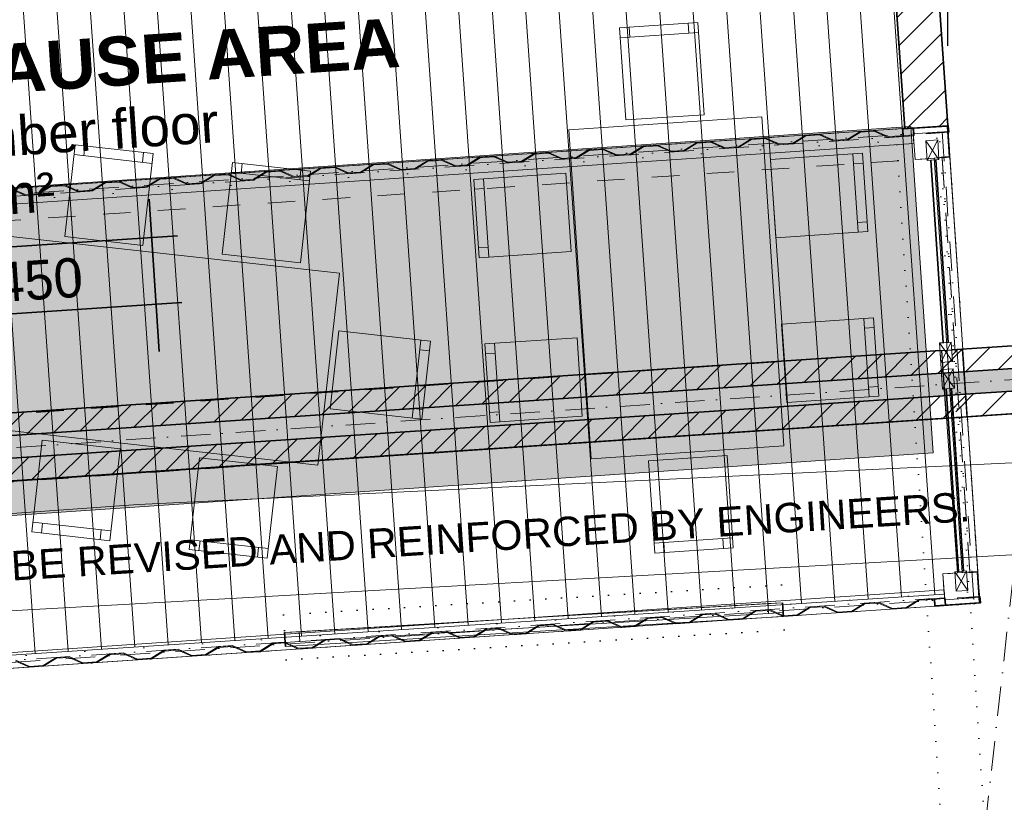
# Model space of a CAD drawing. Header units: millimetres. Extents: x -115474967 to 444143, y -74377 to 241828222.
# Tile 495 of 590: x 290418 to 295430, y 233716 to 237701. Entities that reach past the tile are written whole.
import ezdxf

# ---------------------------------------------------------------- set-up
doc = ezdxf.new("R2010")
doc.units = ezdxf.units.MM
doc.header["$MEASUREMENT"] = 0
for name, pattern in [('Dashed', [280, 140, -140]), ('Dashed Small', [140, 70, -70]), ('Dense Dotted', [80, 0, -80]), ('Dot & Dashed', [280, 150, -60, 0, -70]), ('Dotted', [300, 0, -300])]:
    doc.linetypes.add(name, pattern=pattern)
for name, color, linetype, lineweight in [('0_Pen_No__10', 9, 'Continuous', 20), ('0_Pen_No__128', 9, 'Continuous', 0), ('0_Pen_No__16', 9, 'Continuous', 20), ('0_Pen_No__19', 9, 'Continuous', 20), ('0_Pen_No__3', 7, 'Continuous', 15), ('0_Pen_No__5', 7, 'Continuous', 5), ('A_BEAMS_Pen_No__2', 7, 'Continuous', 20), ('A_WALL LOAD_Pen_No__1', 7, 'Continuous', 30), ('A_WALL LOAD_Pen_No__2', 1, 'Continuous', 25), ('A_WALL LOAD_Pen_No__3', 7, 'Continuous', 15), ('A_WALL LOAD_Pen_No__6', 7, 'Continuous', 5), ('B_CUT OUT_Pen_No__128', 9, 'Continuous', 0), ('B_CUT OUT_Pen_No__2', 1, 'Continuous', 25), ('B_CUT OUT_Pen_No__3', 30, 'Continuous', 15), ('B_FURN LOOSE_Pen_No__4', 7, 'Continuous', 5), ('BUILDING_Pen_No__2', 7, 'Continuous', 20), ('C-GRID _Pen_No__5', 7, 'Continuous', 5), ('C_TEXT GA_Pen_No__6', 7, 'Continuous', 5), ('SEWER LINE_Pen_No__1', 7, 'Continuous', 30), ('SEWER LINE_Pen_No__4', 5, 'Continuous', 5), ('Structural Elements_Pen_No__161', 1, 'Continuous', 5)]:
    doc.layers.add(name, color=color, linetype=linetype, lineweight=lineweight)
for name, color, linetype, lineweight, true_color in [('0_Pen_No__7', 7, 'Continuous', 5, 0x3f3f3f), ('A_WALL LOAD_Pen_No__7', 7, 'Continuous', 5, 0x3f3f3f), ('ROAD_Pen_No__7', 7, 'Continuous', 5, 0x3f3f3f)]:
    doc.layers.add(name, color=color, linetype=linetype, lineweight=lineweight, true_color=true_color)
doc.layers.add('B_FURN LOOSE', color=7, linetype='Continuous')
doc.layers.add('C_DIMS - GA', color=7, linetype='Continuous')
doc.styles.add('GENERATED_STYLE_1', font='GOTHIC.TTF')
doc.styles.add('GENERATED_STYLE_2', font='arial.ttf')
doc.styles.add('GENERATED_STYLE_6', font='GOTHICB.TTF')
doc.dimstyles.new('GENERATED_STYLE__5', dxfattribs={"dimtxt": 0.18, "dimasz": 273.6, "dimexe": 0.18, "dimexo": 0.0625, "dimgap": 0.09, "dimtad": 0, "dimtih": 1, "dimtoh": 1, "dimdec": 4, "dimzin": 0, "dimdsep": 46, "dimcen": 0.09, "dimadec": 0, "dimazin": 0, "dimtfac": 1, "dimtdec": 4, "dimtmove": 0, "dimatfit": 3, "dimldrblk": 'ARROWHEAD_5', "dimfxl": 1, "dimtolj": 1, "dimtzin": 0, "dimarcsym": 0})
pattern_1 = [(45, (426418.63, 157469.93), (-63.63961, 63.63961), [])]
pattern_2 = [(45, (426418.63, 157469.93), (-76.89786, 76.89786), [])]

# ---------------------------------------------------------------- blocks, each defined once
blk = doc.blocks.new('CONTAINER DOOR[18]', base_point=(-131224.1, 77421.2))
at = {"layer": '0_Pen_No__3', "color": 30, "linetype": 'Continuous', "lineweight": 15}
for p, q in [((-131286.7, 78351.1), (-131282.7, 78351.4)), ((-131224.1, 77421.2), (-131286.7, 78351.1)), ((-131282.7, 78351.4), (-131282.6, 78351.4)), ((-131220.1, 77421.5), (-131282.7, 78351.4)), ((-131282.6, 78351.4), (-131282.5, 78351.4)), ((-131282.5, 78351.4), (-131282.2, 78351.4)), ((-131282.2, 78351.4), (-131281.9, 78351.4)), ((-131281.9, 78351.4), (-131281.4, 78351.4)), ((-131281.4, 78351.4), (-131280.8, 78351.5)), ((-131280.8, 78351.5), (-131280.5, 78351.5)), ((-131280.5, 78351.5), (-131258.9, 78353)), ((-131198.2, 77422.9), (-131260.7, 78352.8)), ((-131258.9, 78353), (-131258.6, 78353)), ((-131258.6, 78353), (-131258, 78353)), ((-131258, 78353), (-131257.5, 78353)), ((-131257.5, 78353), (-131257.2, 78353.1)), ((-131257.2, 78353.1), (-131256.9, 78353.1)), ((-131256.9, 78353.1), (-131256.7, 78353.1)), ((-131256.7, 78353.1), (-131256.7, 78353.1)), ((-131194.2, 77423.2), (-131256.7, 78353.1)), ((-131224.1, 77421.2), (-131220.1, 77421.5)), ((-131220.1, 77421.5), (-131220.1, 77421.5)), ((-131220.1, 77421.5), (-131219.9, 77421.5)), ((-131219.9, 77421.5), (-131219.7, 77421.5)), ((-131219.7, 77421.5), (-131219.3, 77421.5)), ((-131219.3, 77421.5), (-131218.8, 77421.5)), ((-131218.8, 77421.5), (-131218.3, 77421.6)), ((-131218.3, 77421.6), (-131218, 77421.6)), ((-131218, 77421.6), (-131196.3, 77423.1)), ((-131196.3, 77423.1), (-131196, 77423.1)), ((-131196, 77423.1), (-131195.5, 77423.1)), ((-131195.5, 77423.1), (-131195, 77423.1)), ((-131195, 77423.1), (-131194.6, 77423.2)), ((-131194.6, 77423.2), (-131194.3, 77423.2)), ((-131194.3, 77423.2), (-131194.2, 77423.2)), ((-131194.2, 77423.2), (-131194.2, 77423.2))]:
    blk.add_line(p, q, dxfattribs=at)
blk = doc.blocks.new('CONTAINER DOOR[19]', base_point=(-131302.4, 78585.6))
at = {"layer": '0_Pen_No__3', "color": 30, "linetype": 'Continuous', "lineweight": 15}
for p, q in [((-131365, 79515.5), (-131361, 79515.7)), ((-131302.4, 78585.6), (-131365, 79515.5)), ((-131361, 79515.7), (-131361, 79515.7)), ((-131361, 79515.7), (-131360.8, 79515.7)), ((-131298.4, 78585.8), (-131361, 79515.7)), ((-131360.8, 79515.7), (-131360.5, 79515.8)), ((-131360.5, 79515.8), (-131360.2, 79515.8)), ((-131360.2, 79515.8), (-131359.7, 79515.8)), ((-131359.7, 79515.8), (-131359.1, 79515.8)), ((-131359.1, 79515.8), (-131358.8, 79515.9)), ((-131358.8, 79515.9), (-131337.2, 79517.3)), ((-131276.5, 78587.3), (-131339, 79517.2)), ((-131337.2, 79517.3), (-131336.9, 79517.3)), ((-131336.9, 79517.3), (-131336.3, 79517.4)), ((-131336.3, 79517.4), (-131335.9, 79517.4)), ((-131335.9, 79517.4), (-131335.5, 79517.4)), ((-131335.5, 79517.4), (-131335.2, 79517.5)), ((-131335.2, 79517.5), (-131335.1, 79517.5)), ((-131335.1, 79517.5), (-131335, 79517.5)), ((-131272.5, 78587.6), (-131335, 79517.5)), ((-131302.4, 78585.6), (-131298.4, 78585.8)), ((-131298.4, 78585.8), (-131298.4, 78585.8)), ((-131298.4, 78585.8), (-131298.3, 78585.8)), ((-131298.3, 78585.8), (-131298, 78585.9)), ((-131298, 78585.9), (-131297.6, 78585.9)), ((-131297.6, 78585.9), (-131297.2, 78585.9)), ((-131297.2, 78585.9), (-131296.6, 78585.9)), ((-131296.6, 78585.9), (-131296.3, 78586)), ((-131296.3, 78586), (-131274.6, 78587.4)), ((-131274.6, 78587.4), (-131274.3, 78587.4)), ((-131274.3, 78587.4), (-131273.8, 78587.5)), ((-131273.8, 78587.5), (-131273.3, 78587.5)), ((-131273.3, 78587.5), (-131272.9, 78587.5)), ((-131272.9, 78587.5), (-131272.7, 78587.6)), ((-131272.7, 78587.6), (-131272.5, 78587.6)), ((-131272.5, 78587.6), (-131272.5, 78587.6))]:
    blk.add_line(p, q, dxfattribs=at)
blk = doc.blocks.new('Dining Table Rectangle 24[44]', base_point=(-24545.8, 75620.7))
at = {"layer": 'B_FURN LOOSE_Pen_No__4', "color": 7, "linetype": 'Continuous', "lineweight": 5}
for p, q in [((-25391.1, 76662.9), (-25385.6, 76712.6)), ((-25093, 76629.5), (-25087.4, 76679.2)), ((-25440.8, 76668.5), (-25043.3, 76624)), ((-24639.7, 76578.7), (-24242.2, 76534.2)), ((-24590, 76573.2), (-24584.5, 76622.9)), ((-24291.9, 76539.8), (-24286.3, 76589.4)), ((-23788.9, 76483.4), (-23783.4, 76533.1)), ((-23838.6, 76489), (-23441.1, 76444.4)), ((-23490.8, 76450), (-23485.2, 76499.7)), ((-26216.9, 75606.7), (-26172.4, 76004.2)), ((-26178, 75954.5), (-26227.6, 75960.1)), ((-26211.4, 75656.4), (-26261.1, 75661.9)), ((-22874.7, 75634.7), (-22919.2, 75237.2)), ((-22880.3, 75585), (-22830.6, 75579.4)), ((-22913.7, 75286.9), (-22864, 75281.3)), ((-25650.5, 74796.9), (-25253, 74752.4)), ((-25600.8, 74791.4), (-25606.4, 74741.7)), ((-25302.7, 74758), (-25308.3, 74708.3)), ((-24849.4, 74707.2), (-24451.9, 74662.6)), ((-24799.7, 74701.6), (-24805.3, 74651.9)), ((-24501.6, 74668.2), (-24507.2, 74618.5)), ((-24048.3, 74617.4), (-23650.8, 74572.9)), ((-23998.6, 74611.9), (-24004.2, 74562.2)), ((-23700.5, 74578.4), (-23706.1, 74528.8))]:
    blk.add_line(p, q, dxfattribs=at)
at = {"layer": 'B_FURN LOOSE_Pen_No__4', "color": 7, "linetype": 'Continuous', "lineweight": 5, "flags": 128}
for points in [[(-25487.6, 76251.1), (-25090.1, 76206.6), (-25037.7, 76673.6), (-25435.2, 76718.2)], [(-24686.5, 76161.3), (-24289, 76116.8), (-24236.6, 76583.9), (-24634.2, 76628.4)], [(-23885.4, 76071.6), (-23487.9, 76027), (-23435.5, 76494.1), (-23833.1, 76538.7)], [(-25802.2, 75266.8), (-23398.9, 74997.5), (-23289.4, 75974.6), (-25692.7, 76243.9)], [(-25799.5, 75559.9), (-25755, 75957.4), (-26222.1, 76009.8), (-26266.6, 75612.3)], [(-23292.1, 75681.5), (-23336.6, 75283.9), (-22869.6, 75231.6), (-22825, 75629.1)], [(-25603.8, 75214.3), (-25206.2, 75169.8), (-25258.6, 74702.7), (-25656.1, 74747.3)], [(-24802.7, 75124.6), (-24405.1, 75080), (-24457.5, 74613), (-24855, 74657.5)], [(-24001.6, 75034.8), (-23604.1, 74990.3), (-23656.4, 74523.2), (-24053.9, 74567.7)]]:
    blk.add_lwpolyline(points, close=True, dxfattribs=at)
blk = doc.blocks.new('Dining Table Rectangle 24[46]', base_point=(-132658, 78865.4))
at = {"layer": 'B_FURN LOOSE_Pen_No__4', "color": 5, "linetype": 'Continuous', "lineweight": 5}
for p, q in [((-132894.2, 80142.3), (-132897.5, 80192.2)), ((-132594.9, 80162.5), (-132598.2, 80212.3)), ((-132944.1, 80139), (-132545, 80165.8)), ((-131760.1, 79547.1), (-131733.3, 79148)), ((-131756.7, 79497.2), (-131706.8, 79500.6)), ((-133639.1, 79420.8), (-133612.3, 79021.7)), ((-133635.8, 79370.9), (-133685.6, 79367.6)), ((-131736.6, 79197.9), (-131686.7, 79201.2)), ((-133615.6, 79071.6), (-133665.5, 79068.3)), ((-131703.8, 78709.1), (-131676.9, 78310)), ((-131700.4, 78659.2), (-131650.5, 78662.6)), ((-133582.8, 78582.8), (-133556, 78183.7)), ((-133579.4, 78533), (-133629.3, 78529.6)), ((-131680.3, 78359.9), (-131630.4, 78363.3)), ((-133559.3, 78233.6), (-133609.2, 78230.3)), ((-132372, 77591.9), (-132771.1, 77565)), ((-132421.9, 77588.5), (-132418.5, 77538.6)), ((-132721.2, 77568.4), (-132717.8, 77518.5))]:
    blk.add_line(p, q, dxfattribs=at)
at = {"layer": 'B_FURN LOOSE_Pen_No__4', "color": 5, "linetype": 'Continuous', "lineweight": 5, "flags": 128}
for points in [[(-132915.9, 79719.9), (-132516.8, 79746.8), (-132548.3, 80215.7), (-132947.4, 80188.9)], [(-133204.9, 79670.4), (-133092.2, 77994.5), (-132111.2, 78060.4), (-132223.8, 79736.4)], [(-132179.1, 79518.9), (-132152.3, 79119.8), (-131683.4, 79151.4), (-131710.2, 79550.5)], [(-133220.1, 79449), (-133193.2, 79049.9), (-133662.2, 79018.4), (-133689, 79417.5)], [(-132122.8, 78681), (-132096, 78281.9), (-131627.1, 78313.4), (-131653.9, 78712.5)], [(-133163.7, 78611), (-133136.9, 78211.9), (-133605.9, 78180.4), (-133632.7, 78579.5)], [(-132400.1, 78010.9), (-132799.2, 77984.1), (-132767.7, 77515.1), (-132368.6, 77542)]]:
    blk.add_lwpolyline(points, close=True, dxfattribs=at)
blk = doc.blocks.new('*D936')
at = {"layer": 'C_DIMS - GA', "color": 0, "linetype": 'Continuous', "lineweight": -2, "transparency": 16777216}
for p, q in [((294868.6, 238302), (294595, 238302)), ((295142.2, 237568.1), (295142.2, 238302.2)), ((295142.2, 238302), (295492.2, 238302)), ((295492.2, 236717.6), (295492.2, 238302.2)), ((295765.8, 238302), (296039.4, 238302))]:
    blk.add_line(p, q, dxfattribs=at)
at = {"layer": 'C_DIMS - GA', "color": 0, "linetype": 'Continuous', "transparency": 16777216}
for points in [[(294868.6, 238347.6), (294868.6, 238256.4), (295142.2, 238302)], [(295765.8, 238347.6), (295765.8, 238256.4), (295492.2, 238302)]]:
    blk.add_solid(points, dxfattribs=at)
at = {"layer": 'Defpoints', "color": 0, "linetype": 'Continuous', "transparency": 16777216}
for p in [(295492.2, 238302), (295142.2, 237568.1), (295492.2, 236717.5)]:
    blk.add_point(p, dxfattribs=at)
blk = doc.blocks.new('ARROWHEAD_5')
at = {"linetype": 'Continuous', "lineweight": 0}
blk.add_hatch(color=0, dxfattribs=at).paths.add_polyline_path([(-1, 0.2679), (0, 0), (-1, -0.2679)])
at = {"color": 0, "linetype": 'Continuous', "lineweight": 0}
blk.add_line((0, 0), (-1, 0), dxfattribs=at)

msp = doc.modelspace()

# ---------------------------------------------------------------- hatches: boundary and pattern name
at = {"layer": '0_Pen_No__128', "linetype": 'Continuous', "lineweight": 0}
h = msp.add_hatch(dxfattribs=at)
h.set_pattern_fill('PATTERN__DECK_II_ANGLE', color=9, style=0, pattern_type=2)
h.set_pattern_definition([(94, (426418.63, 157469.93), (169.58589, 11.8586), [])])
h.paths.add_polyline_path([(283477.49492, 236214.74334), (283379.70335, 236208.35415), (283517.52957, 234098.85153), (283620.55157, 234104.24178), (283624.87323, 234023.69027), (295124.17676, 234775.00798), (295117.38012, 234879.03158), (295190.93527, 234883.83711), (295125.71097, 235819.88069), (295115.77394, 235819.92223), (295099.93541, 236055.39006), (295116.20444, 236055.48211), (295053.65588, 236985.38096), (295037.45409, 236984.29116), (295036.94333, 236992.37877), (294975.51327, 236988.14295), (294964.64115, 237149.77756), (294922.76306, 237146.56113), (294809.50293, 238785.9965), (284871.46964, 238121.45541), (284982.93354, 236393.01496), (283472.14871, 236296.56896)])
at = {"layer": '0_Pen_No__7', "linetype": 'Continuous', "lineweight": 5, "true_color": 0x000000}
h = msp.add_hatch(dxfattribs=at)
h.set_pattern_fill('ANSI31', color=18, scale=870, style=0)
h.set_pattern_definition(pattern_2)
h.paths.add_polyline_path([(295025.96756, 238844.76088), (294806.49071, 238829.5984), (294922.74076, 237146.88294), (295142.21765, 237162.04547)])
h = msp.add_hatch(dxfattribs=at)
h.set_pattern_fill('ANSI31', color=18, scale=870, style=0)
h.set_pattern_definition(pattern_2)
h.paths.add_polyline_path([(295170.21966, 235904.77238), (295670.05584, 235938.28496), (295546.11014, 236045.23295), (295162.52651, 236019.51477)])
h = msp.add_hatch(dxfattribs=at)
h.set_pattern_fill('ANSI31', color=18, scale=870, style=0)
h.set_pattern_definition(pattern_2)
h.paths.add_polyline_path([(295185.60595, 235675.2876), (295917.94724, 235724.38899), (295794.00154, 235831.33697), (295177.9128, 235790.02999)])
at = {"layer": 'A_WALL LOAD_Pen_No__6', "linetype": 'Continuous', "lineweight": 5}
h = msp.add_hatch(dxfattribs=at)
h.set_pattern_fill('_WALL_EXTERNAL', style=0, pattern_type=2)
h.set_pattern_definition([(45, (426418.63, 157469.93), (-127.27922, 127.27922), [])])
h.paths.add_polyline_path([(295136.018, 235671.96288), (295112.05568, 236015.84967), (295215.80748, 236023.07918), (295239.7698, 235679.19239)])
at = {"layer": 'A_WALL LOAD_Pen_No__7', "linetype": 'Continuous', "lineweight": 5, "true_color": 0x9f07ff}
h = msp.add_hatch(dxfattribs=at)
h.set_pattern_fill('HATCH__BRICK', color=190, style=0, pattern_type=2)
h.set_pattern_definition(pattern_1)
h.paths.add_polyline_path([(294964.64119, 237149.77763), (294922.74077, 237146.88294), (294922.763, 237146.56106), (294964.66284, 237149.4557)])
h = msp.add_hatch(dxfattribs=at)
h.set_pattern_fill('HATCH__BRICK', color=190, style=0, pattern_type=2)
h.set_pattern_definition(pattern_1)
h.paths.add_polyline_path([(294964.64119, 237149.77763), (294922.74077, 237146.88294), (294922.763, 237146.56106), (294964.66284, 237149.4557)])
h = msp.add_hatch(dxfattribs=at)
h.set_pattern_fill('HATCH__BRICK', color=190, style=0, pattern_type=2)
h.set_pattern_definition(pattern_1)
h.paths.add_polyline_path([(295142.21764, 237162.04546), (294964.64119, 237149.77763), (295142.23988, 237161.72357)])
h = msp.add_hatch(dxfattribs=at)
h.set_pattern_fill('HATCH__BRICK', color=190, style=0, pattern_type=2)
h.set_pattern_definition(pattern_1)
h.paths.add_polyline_path([(295142.21764, 237162.04546), (294964.64119, 237149.77763), (295142.23988, 237161.72357)])
h = msp.add_hatch(dxfattribs=at)
h.set_pattern_fill('HATCH__BRICK', color=190, style=0, pattern_type=2)
h.set_pattern_definition(pattern_1)
h.paths.add_polyline_path([(284724.68846, 235204.42949), (295110.30329, 235900.75516), (295102.61014, 236015.49755), (284716.99532, 235319.17187)])
h = msp.add_hatch(dxfattribs=at)
h.set_pattern_fill('HATCH__BRICK', color=190, style=0, pattern_type=2)
h.set_pattern_definition(pattern_1)
h.paths.add_polyline_path([(295102.61014, 236015.49755), (295110.30329, 235900.75516), (295170.1904, 235904.77042), (295166.51139, 235959.64233), (295106.64667, 235955.6156)])
h = msp.add_hatch(dxfattribs=at)
h.set_pattern_fill('HATCH__BRICK', color=190, style=0, pattern_type=2)
h.set_pattern_definition(pattern_1)
h.paths.add_polyline_path([(295162.52651, 236019.51477), (295102.6394, 236015.49951), (295109.0627, 235919.69677), (295168.92743, 235923.72349), (295170.20223, 235904.77121), (295170.21966, 235904.77238)])
h = msp.add_hatch(dxfattribs=at)
h.set_pattern_fill('HATCH__BRICK', color=190, style=0, pattern_type=2)
h.set_pattern_definition(pattern_1)
h.paths.add_polyline_path([(295162.49725, 236019.51281), (295162.48434, 236019.51194), (295166.51139, 235959.64233)])
for points in [[(284732.38161, 235089.6871), (295117.99644, 235786.01277), (295110.30329, 235900.75516), (284724.68846, 235204.42949)], [(295117.99644, 235786.01277), (295177.88355, 235790.02803), (295170.1904, 235904.77042), (295110.30329, 235900.75516)], [(295110.33255, 235900.75712), (295118.0257, 235786.01473), (295177.9128, 235790.02999), (295175.63864, 235823.94895), (295115.77391, 235819.92222)], [(295170.21966, 235904.77238), (295170.20223, 235904.77121), (295175.63864, 235823.94895)], [(295177.9128, 235790.02999), (295794.00154, 235831.33697), (295670.05584, 235938.28496), (295170.21966, 235904.77238)]]:
    msp.add_hatch(color=190, dxfattribs=at).paths.add_polyline_path(points)
h = msp.add_hatch(dxfattribs=at)
h.set_pattern_fill('HATCH__BRICK', color=190, style=0, pattern_type=2)
h.set_pattern_definition(pattern_1)
h.paths.add_polyline_path([(284740.07476, 234974.94471), (295125.68959, 235671.27038), (295117.99644, 235786.01277), (284732.38161, 235089.6871)])
h = msp.add_hatch(dxfattribs=at)
h.set_pattern_fill('HATCH__BRICK', color=190, style=0, pattern_type=2)
h.set_pattern_definition(pattern_1)
h.paths.add_polyline_path([(295125.68959, 235671.27038), (295185.57669, 235675.28564), (295177.88355, 235790.02803), (295117.99644, 235786.01277)])
h = msp.add_hatch(dxfattribs=at)
h.set_pattern_fill('HATCH__BRICK', color=190, style=0, pattern_type=2)
h.set_pattern_definition(pattern_1)
h.paths.add_polyline_path([(295125.71885, 235671.27235), (295185.60595, 235675.2876), (295177.9128, 235790.02999), (295118.0257, 235786.01473)])
at = {"layer": 'B_CUT OUT_Pen_No__128', "linetype": 'Continuous', "lineweight": 0, "true_color": 0x2f2f2f}
msp.add_hatch(color=250, dxfattribs=at).paths.add_polyline_path([(284630.76089, 236454.57103), (284743.91116, 234792.62847), (295067.01292, 235495.45766), (294953.86265, 237157.40023)])

# ---------------------------------------------------------------- linework, layer by layer
at = {"layer": '0_Pen_No__10', "color": 25, "linetype": 'Dot & Dashed', "lineweight": 20, "true_color": 0x996633}
for p, q in [((295114.32088, 237129.77785), (289099.91134, 236725.22628)), ((295114.32088, 237129.77785), (295274.51457, 234748.20143)), ((295273.91338, 234757.13918), (289259.50385, 234352.58761))]:
    msp.add_line(p, q, dxfattribs=at)
at = {"layer": '0_Pen_No__16', "color": 8, "linetype": 'Dense Dotted', "lineweight": 20}
for p, q in [((295096.72454, 237158.57916), (295367.39534, 233020.228)), ((294877.24767, 237143.41664), (295147.86587, 233005.86957))]:
    msp.add_line(p, q, dxfattribs=at)
at = {"layer": '0_Pen_No__19', "color": 4, "linetype": 'Continuous', "lineweight": 20, "true_color": 0x00e6ff}
for p, q in [((295090.60764, 237088.09242), (295030.74291, 237084.0657)), ((295030.74291, 237084.0657), (295037.45412, 236984.29115)), ((295097.31885, 236988.31788), (295030.74291, 237084.0657)), ((295037.45412, 236984.29115), (295090.60764, 237088.09242)), ((295097.31885, 236988.31788), (295090.60764, 237088.09242)), ((295037.45412, 236984.29115), (295097.31885, 236988.31788)), ((295159.80019, 236059.41687), (295099.93546, 236055.39015)), ((295099.93546, 236055.39015), (295106.64667, 235955.6156)), ((295166.51139, 235959.64233), (295099.93546, 236055.39015)), ((295106.64667, 235955.6156), (295159.80019, 236059.41687)), ((295166.51139, 235959.64233), (295159.80019, 236059.41687)), ((295106.64667, 235955.6156), (295166.51139, 235959.64233)), ((295168.92743, 235923.72349), (295109.0627, 235919.69677)), ((295109.0627, 235919.69677), (295115.77391, 235819.92222)), ((295175.63864, 235823.94895), (295109.0627, 235919.69677)), ((295115.77391, 235819.92222), (295168.92743, 235923.72349)), ((295175.63864, 235823.94895), (295168.92743, 235923.72349)), ((295115.77391, 235819.92222), (295175.63864, 235823.94895)), ((295238.18709, 234894.05019), (295178.32236, 234890.02347)), ((295178.32236, 234890.02347), (295185.03357, 234790.24892)), ((295244.89829, 234794.27565), (295178.32236, 234890.02347)), ((295185.03357, 234790.24892), (295238.18709, 234894.05019)), ((295244.89829, 234794.27565), (295238.18709, 234894.05019)), ((295185.03357, 234790.24892), (295244.89829, 234794.27565))]:
    msp.add_line(p, q, dxfattribs=at)
at = {"layer": '0_Pen_No__3', "color": 30, "linetype": 'Continuous', "lineweight": 15}
for p, q in [((294964.64207, 237149.77768), (284977.18903, 236478.20387)), ((294964.64207, 237149.77768), (294970.00929, 237069.95793)), ((295142.23986, 237161.72358), (294964.66283, 237149.45572)), ((294964.66283, 237149.45572), (294975.51333, 236988.14286)), ((295153.11205, 237000.08883), (295142.23986, 237161.72358)), ((294970.00929, 237069.95793), (284982.55625, 236398.38411)), ((294975.51333, 236988.14286), (295153.11205, 237000.08883)), ((295153.11203, 237000.08881), (295073.2924, 236994.71985)), ((295073.2924, 236994.71985), (295153.11203, 237000.08881)), ((295215.16732, 234885.48598), (295073.2924, 236994.71985)), ((295073.2924, 236994.71985), (295215.16732, 234885.48598)), ((295294.98695, 234890.85495), (295153.11203, 237000.08881)), ((295153.11203, 237000.08881), (295294.98695, 234890.85495)), ((295294.98695, 234890.85495), (295117.38826, 234878.909)), ((295294.98695, 234890.85495), (295215.16732, 234885.48598)), ((295215.16732, 234885.48598), (295294.98695, 234890.85495)), ((295305.85911, 234729.22018), (295294.98695, 234890.85495)), ((295117.38826, 234878.909), (295128.26042, 234717.27423)), ((295122.89145, 234797.09387), (289386.7309, 234411.25836)), ((295122.89145, 234797.09387), (295128.26042, 234717.27423)), ((295128.26042, 234717.27423), (289392.09987, 234331.43873)), ((295128.26042, 234717.27423), (295305.85911, 234729.22018))]:
    msp.add_line(p, q, dxfattribs=at)
at = {"layer": '0_Pen_No__3', "color": 30, "linetype": 'Dotted', "lineweight": 15}
for p, q in [((295142.23988, 237161.72357), (289333.36591, 236770.99709)), ((295142.23988, 237161.72357), (295304.44693, 234750.21479)), ((295086.40188, 237097.83212), (289337.39263, 236711.13236)), ((295086.40188, 237097.83212), (295241.96765, 234785.05824)), ((295241.96769, 234785.05819), (289492.95841, 234398.35843)), ((295274.51457, 234748.2014), (295275.92675, 234727.20682)), ((295274.51459, 234748.20143), (295304.44693, 234750.21479)), ((295275.92675, 234727.20682), (289496.98514, 234338.4937))]:
    msp.add_line(p, q, dxfattribs=at)
at = {"layer": '0_Pen_No__3', "color": 30, "linetype": 'Dashed Small', "lineweight": 15}
for p, q in [((295142.23988, 237161.72357), (294964.64119, 237149.77763)), ((295142.23988, 237161.72357), (294964.64119, 237149.77763)), ((294964.64119, 237149.77763), (294975.51334, 236988.14286)), ((294964.64119, 237149.77763), (294975.51334, 236988.14286)), ((295153.11203, 237000.08881), (295142.23988, 237161.72357)), ((295153.11203, 237000.08881), (295142.23988, 237161.72357)), ((294975.51334, 236988.14286), (295153.11203, 237000.08881)), ((294975.51334, 236988.14286), (295153.11203, 237000.08881)), ((295294.98695, 234890.85495), (295117.38826, 234878.909)), ((295305.85911, 234729.22018), (295294.98695, 234890.85495)), ((295117.38826, 234878.909), (295128.26042, 234717.27423)), ((295128.26042, 234717.27423), (295305.85911, 234729.22018))]:
    msp.add_line(p, q, dxfattribs=at)
at = {"layer": '0_Pen_No__3', "color": 30, "linetype": 'Continuous', "lineweight": 15}
for points in [[(283477.49492, 236214.74334), (283472.14871, 236296.56896), (284982.93354, 236393.01496), (284871.46964, 238121.45541), (294809.50293, 238785.9965), (294922.76306, 237146.56113), (294964.64115, 237149.77756), (294975.51327, 236988.14295), (295036.94333, 236992.37877), (295037.45409, 236984.29116), (295053.65588, 236985.38096), (295116.20444, 236055.48211), (295099.93541, 236055.39006), (295115.77394, 235819.92223), (295125.71097, 235819.88069), (295190.93527, 234883.83711), (295117.38012, 234879.03158), (295124.17676, 234775.00798), (283624.87323, 234023.69027), (283620.55157, 234104.24178), (283517.52957, 234098.85153), (283379.70335, 236208.35415)], [(295146.50814, 237157.86971), (295148.57978, 237127.07093), (295032.84131, 237119.28593), (295032.57286, 237123.27691), (295144.32035, 237130.79347), (295142.50833, 237157.73259), (294915.02237, 237142.43104), (294917.4384, 237106.5122), (294881.51956, 237104.09617), (294881.25112, 237108.08715), (294913.17897, 237110.23474), (294910.76293, 237146.15357), (295142.23988, 237161.72358), (295142.78533, 237161.72299), (295143.62688, 237161.57302), (295145.14055, 237160.74446), (295145.76773, 237160.05127), (295146.04626, 237159.59888), (295146.33763, 237158.88862)], [(294967.32567, 237109.86782), (294971.31666, 237110.13627), (294968.90063, 237146.05512), (295138.51733, 237157.46417), (295148.85259, 237003.81136), (295108.94274, 237001.12687), (295109.21119, 236997.13588), (295150.11883, 236999.88748), (295150.55184, 236999.9486), (295151.47757, 237000.31828), (295152.17639, 237000.90652), (295152.56952, 237001.47834), (295152.88232, 237002.42274), (295152.9107, 237003.08201), (295142.50832, 237157.73262), (295142.36215, 237158.56754), (295141.51012, 237160.1181), (295140.52082, 237160.92623), (295139.10747, 237161.42039), (295138.24888, 237161.45516), (294967.63439, 237149.979), (294966.37392, 237149.60548), (294965.57683, 237148.95988), (294965.02629, 237148.03771), (294964.84253, 237146.78438), (294967.05722, 237113.85881)], [(295309.57281, 234733.61094), (295307.50117, 234764.40972), (295191.7627, 234756.62472), (295192.03114, 234752.63374), (295303.77864, 234760.15029), (295305.59066, 234733.21117), (295078.1047, 234717.90961), (295075.68867, 234753.82845), (295039.76983, 234751.41241), (295040.03828, 234747.42143), (295071.96613, 234749.56902), (295074.38217, 234713.65018), (295305.85911, 234729.22018), (295306.39957, 234729.29381), (295307.21346, 234729.55514), (295308.60253, 234730.57894), (295309.13123, 234731.34988), (295309.34666, 234731.83549), (295309.54029, 234732.57838)]]:
    msp.add_lwpolyline(points, close=True, dxfattribs=at)
for points in [[(290375.28703, 236837.07153), (290445.54983, 236805.71634), (290511.38802, 236810.14487), (290576.81875, 236850.62731), (290646.67384, 236855.32602), (290716.93656, 236823.97083), (290788.76126, 236828.80202), (290854.1919, 236869.28446), (290924.04708, 236873.98318), (290994.30979, 236842.62798), (291066.13449, 236847.45918), (291131.56514, 236887.94161), (291201.42031, 236892.64033), (291271.68303, 236861.28514), (291343.50773, 236866.11633), (291408.93846, 236906.59878), (291478.79355, 236911.29749), (291549.05626, 236879.94229), (291608.90803, 236883.96815), (291674.33867, 236924.45058), (291744.19385, 236929.1493), (291814.45656, 236897.79411), (291886.28126, 236902.6253), (291951.71191, 236943.10774), (292021.56708, 236947.80646), (292091.82971, 236916.45126), (292153.67703, 236920.61134), (292219.10768, 236961.09377), (292288.96286, 236965.79249), (292359.22557, 236934.4373), (292431.05027, 236939.26849), (292496.48092, 236979.75093), (292566.33609, 236984.44965), (292636.59881, 236953.09445), (292696.45057, 236957.12031), (292761.88122, 236997.60274), (292831.73631, 237002.30146), (292901.9991, 236970.94627), (292973.8238, 236975.77746), (293039.25445, 237016.2599), (293109.10962, 237020.95862), (293179.37234, 236989.60342), (293251.19704, 236994.43462), (293316.62769, 237034.91705), (293386.48286, 237039.61577), (293456.74549, 237008.26057), (293528.57028, 237013.09177), (293594.00092, 237053.57421), (293663.85601, 237058.27292), (293734.11881, 237026.91773), (293799.957, 237031.34626), (293865.38773, 237071.8287), (293935.24282, 237076.52741), (294005.50554, 237045.17222), (294077.33024, 237050.00341), (294142.76088, 237090.48585), (294212.61606, 237095.18457), (294282.87877, 237063.82937), (294354.70347, 237068.66057), (294420.13412, 237109.143), (294489.98929, 237113.84172), (294560.25201, 237082.48653), (294632.07671, 237087.31772), (294697.50744, 237127.80017), (294767.36253, 237132.49888), (294837.62524, 237101.14368), (294967.32567, 237109.86782), (294967.05723, 237113.85877), (294907.19253, 237109.83205), (294838.34811, 237105.20132), (294768.08531, 237136.55659), (294696.24768, 237131.72452), (294630.81703, 237091.242), (294560.97479, 237086.54415), (294490.71207, 237117.89943), (294418.87444, 237113.06737), (294353.4438, 237072.58485), (294283.60164, 237067.887), (294213.33892, 237099.24228), (294141.5012, 237094.41021), (294076.07056, 237053.92769), (294006.2284, 237049.22985), (293935.9656, 237080.58512), (293864.12797, 237075.75305), (293798.69732, 237035.27053), (293734.8416, 237030.97536), (293664.57888, 237062.33064), (293592.74124, 237057.49857), (293527.31052, 237017.01605), (293457.46836, 237012.3182), (293387.20564, 237043.67348), (293315.36792, 237038.84141), (293249.93728, 236998.35889), (293180.09512, 236993.66105), (293109.8324, 237025.01633), (293037.99477, 237020.18426), (292972.56413, 236979.70174), (292902.72189, 236975.00389), (292832.45917, 237006.35917), (292760.62153, 237001.5271), (292695.19081, 236961.04458), (292637.32159, 236957.15208), (292567.05887, 236988.50736), (292495.22124, 236983.67529), (292429.79051, 236943.19277), (292359.94835, 236938.49492), (292289.68563, 236969.8502), (292217.848, 236965.01814), (292152.41736, 236924.53562), (292092.55266, 236920.50889), (292022.28986, 236951.86417), (291950.45214, 236947.0321), (291885.02158, 236906.54958), (291815.17934, 236901.85173), (291744.91662, 236933.20701), (291673.07899, 236928.37494), (291607.64835, 236887.89242), (291549.77913, 236883.99993), (291479.51633, 236915.3552), (291407.67869, 236910.52313), (291342.24805, 236870.04061), (291272.40581, 236865.34276), (291202.14309, 236896.69804), (291130.30546, 236891.86598), (291064.87482, 236851.38346), (290995.03266, 236846.68561), (290924.76994, 236878.04089), (290852.93222, 236873.20882), (290787.50158, 236832.7263), (290717.65942, 236828.02846), (290647.39662, 236859.38373), (290575.55899, 236854.55166), (290510.12834, 236814.06914), (290446.27261, 236809.77397), (290376.00989, 236841.12925)], [(290398.25152, 234439.20661), (290468.51427, 234407.85138), (290538.3694, 234412.55009), (290603.80008, 234453.03257), (290669.6383, 234457.46109), (290739.90105, 234426.10586), (290809.75617, 234430.80458), (290875.18685, 234471.28705), (290947.01156, 234476.11825), (291017.27423, 234444.76301), (291087.12944, 234449.46173), (291152.56003, 234489.94421), (291224.38474, 234494.7754), (291294.64749, 234463.42017), (291364.50262, 234468.11889), (291429.93329, 234508.60136), (291501.758, 234513.43256), (291572.02076, 234482.07733), (291641.87588, 234486.77604), (291707.30656, 234527.25852), (291767.15829, 234531.28437), (291837.42104, 234499.92914), (291907.27616, 234504.62786), (291972.70684, 234545.11033), (292044.53155, 234549.94153), (292114.79422, 234518.58629), (292184.64943, 234523.28501), (292250.08002, 234563.76748), (292311.92733, 234567.92757), (292382.19, 234536.57233), (292452.04521, 234541.27105), (292517.4758, 234581.75352), (292589.30051, 234586.58472), (292659.56326, 234555.22949), (292729.41839, 234559.9282), (292794.84907, 234600.41068), (292854.7008, 234604.43653), (292924.96355, 234573.0813), (292994.81867, 234577.78001), (293060.24935, 234618.26249), (293132.07406, 234623.09369), (293202.33681, 234591.73846), (293272.19194, 234596.43717), (293337.62262, 234636.91965), (293409.44733, 234641.75085), (293479.70999, 234610.39561), (293549.5652, 234615.09433), (293614.99579, 234655.5768), (293686.8205, 234660.408), (293757.08326, 234629.05277), (293826.93838, 234633.75148), (293892.36906, 234674.23396), (293958.20728, 234678.66248), (294028.47003, 234647.30725), (294098.32515, 234652.00597), (294163.75583, 234692.48844), (294235.58054, 234697.31964), (294305.84321, 234665.9644), (294375.69842, 234670.66312), (294441.12901, 234711.1456), (294512.95372, 234715.97679), (294583.21647, 234684.62156), (294653.0716, 234689.32028), (294718.50228, 234729.80275), (294790.32699, 234734.63395), (294860.58974, 234703.27872), (294930.44486, 234707.97743), (294995.87554, 234748.45991), (295129.56693, 234757.45249), (295131.98297, 234721.53364), (295301.59967, 234732.94269), (295291.26441, 234886.5955), (295251.35456, 234883.91102), (295251.08611, 234887.90201), (295291.99375, 234890.65361), (295292.43105, 234890.65103), (295293.39794, 234890.40866), (295294.16925, 234889.9193), (295294.63541, 234889.40528), (295295.07187, 234888.51128), (295295.18829, 234887.86174), (295305.59066, 234733.21114), (295305.55762, 234732.36416), (295304.92092, 234730.71346), (295304.04875, 234729.78012), (295302.71432, 234729.10114), (295301.86812, 234728.9517), (295131.25363, 234717.47553), (295129.95449, 234717.67688), (295129.07812, 234718.20992), (295128.40904, 234719.05005), (295128.05908, 234720.26748), (295125.84439, 234753.19305), (295065.97966, 234749.16633), (294997.13524, 234744.53559), (294931.70456, 234704.05312), (294859.86694, 234699.22105), (294789.60419, 234730.57628), (294719.76197, 234725.87844), (294654.3313, 234685.39596), (294582.49367, 234680.56389), (294512.23092, 234711.91912), (294442.3888, 234707.22128), (294376.95812, 234666.73881), (294305.12041, 234661.90673), (294234.85774, 234693.26197), (294165.01553, 234688.56412), (294099.58485, 234648.08165), (294027.74723, 234643.24958), (293957.48448, 234674.60481), (293893.62876, 234670.30964), (293828.19808, 234629.82716), (293756.36046, 234624.9951), (293686.0977, 234656.35033), (293616.25549, 234651.65248), (293550.8249, 234611.17001), (293478.98719, 234606.33794), (293408.72444, 234637.69317), (293338.88231, 234632.99533), (293273.45164, 234592.51285), (293201.61401, 234587.68079), (293131.35126, 234619.03602), (293061.50905, 234614.33817), (292996.07837, 234573.85569), (292924.24075, 234569.02363), (292853.978, 234600.37886), (292796.10877, 234596.48636), (292730.67809, 234556.00388), (292658.84046, 234551.17182), (292588.57771, 234582.52705), (292518.7355, 234577.8292), (292453.30491, 234537.34673), (292381.4672, 234532.51466), (292311.20453, 234563.8699), (292251.33981, 234559.84317), (292185.90913, 234519.3607), (292114.07142, 234514.52862), (292043.80875, 234545.88386), (291973.96654, 234541.18601), (291908.53586, 234500.70354), (291836.69824, 234495.87147), (291766.43549, 234527.2267), (291708.56626, 234523.3342), (291643.13558, 234482.85173), (291571.29796, 234478.01966), (291501.0352, 234509.37489), (291431.19299, 234504.67705), (291365.76231, 234464.19457), (291293.92469, 234459.3625), (291223.66194, 234490.71773), (291153.81981, 234486.01989), (291088.38914, 234445.53742), (291016.55143, 234440.70534), (290946.28876, 234472.06058), (290876.44655, 234467.36273), (290811.01587, 234426.88026), (290739.17825, 234422.04819), (290668.9155, 234453.40342), (290605.05978, 234449.10825), (290539.6291, 234408.62577), (290467.79147, 234403.79371), (290397.52872, 234435.14894)]]:
    msp.add_lwpolyline(points, dxfattribs=at)
at = {"layer": '0_Pen_No__5', "color": 4, "linetype": 'Dot & Dashed', "lineweight": 5}
for p, q in [((294967.34037, 237109.64936), (284979.88733, 236438.07554)), ((295254.85869, 234888.15577), (295112.98377, 236997.38964)), ((295112.98377, 236997.38964), (295254.85869, 234888.15577)), ((295125.56124, 234757.4025), (289363.70331, 234369.83849))]:
    msp.add_line(p, q, dxfattribs=at)
at = {"layer": 'A_BEAMS_Pen_No__2', "color": 1, "linetype": 'Dashed', "lineweight": 25}
for p, q in [((295112.05568, 236015.84967), (285058.40838, 235329.42184)), ((295136.018, 235671.96288), (284740.92775, 234962.22252))]:
    msp.add_line(p, q, dxfattribs=at)
at = {"layer": 'A_WALL LOAD_Pen_No__1', "color": 214, "linetype": 'Continuous', "lineweight": 35}
for p, q in [((284724.68846, 235204.42949), (295110.30329, 235900.75516)), ((295110.30329, 235900.75516), (295170.1904, 235904.77042)), ((295170.20223, 235904.77121), (295170.21966, 235904.77238)), ((295170.21966, 235904.77238), (295670.05584, 235938.28496)), ((295177.9128, 235790.02999), (295794.00154, 235831.33697)), ((284732.38161, 235089.6871), (295117.99644, 235786.01277)), ((295117.99644, 235786.01277), (295177.88355, 235790.02803)), ((295118.0257, 235786.01473), (295177.9128, 235790.02999)), ((294301.66989, 234731.8256), (294304.66513, 234681.91539)), ((294301.66989, 234731.8256), (294304.66513, 234681.91539)), ((294301.66989, 234731.8256), (294304.66513, 234681.91539)), ((294304.66513, 234681.91539), (294305.86323, 234661.95131)), ((294304.66513, 234681.91539), (294305.86323, 234661.95131)), ((291766.2315, 234579.66723), (291769.22674, 234529.75702)), ((291766.2315, 234579.66723), (291769.22674, 234529.75702)), ((291766.2315, 234579.66723), (291769.22674, 234529.75702)), ((291769.22674, 234529.75702), (291770.42484, 234509.79294)), ((291769.22674, 234529.75702), (291770.42484, 234509.79294))]:
    msp.add_line(p, q, dxfattribs=at)
for points in [[(295142.23988, 237161.72357), (295025.96758, 238844.76088)], [(294817.40809, 238671.56954), (294922.763, 237146.56106)], [(294922.763, 237146.56106), (294964.66284, 237149.4557)], [(295546.11014, 236045.23295), (295162.48434, 236019.51194)], [(295102.61875, 236015.49812), (284716.99532, 235319.17187)], [(284740.07476, 234974.94471), (295917.94724, 235724.38899)]]:
    msp.add_lwpolyline(points, dxfattribs=at)
at = {"layer": 'A_WALL LOAD_Pen_No__2', "color": 1, "linetype": 'Continuous', "lineweight": 25, "flags": 128}
msp.add_lwpolyline([(295136.018, 235671.96288), (295112.05568, 236015.84967), (295215.80748, 236023.07918), (295239.7698, 235679.19239)], close=True, dxfattribs=at)
at = {"layer": 'A_WALL LOAD_Pen_No__3', "color": 30, "linetype": 'Continuous', "lineweight": 15}
for p, q in [((294301.66989, 234731.8256), (291766.2315, 234579.66723)), ((294305.86323, 234661.95131), (291770.42484, 234509.79294))]:
    msp.add_line(p, q, dxfattribs=at)
at = {"layer": 'A_WALL LOAD_Pen_No__6', "color": 7, "linetype": 'Continuous', "lineweight": 5}
for p, q in [((291841.09681, 234584.16009), (294226.80458, 234727.33273)), ((294226.80458, 234727.33273), (294301.66989, 234731.8256)), ((294229.79983, 234677.42253), (294226.80458, 234727.33273)), ((294229.79983, 234677.42253), (291844.09205, 234534.24989)), ((294304.66513, 234681.91539), (294229.79983, 234677.42253)), ((291766.2315, 234579.66723), (291841.09681, 234584.16009)), ((291841.09681, 234584.16009), (291844.09205, 234534.24989)), ((291844.09205, 234534.24989), (291769.22674, 234529.75702))]:
    msp.add_line(p, q, dxfattribs=at)
at = {"layer": 'B_CUT OUT_Pen_No__2', "color": 1, "linetype": 'Dense Dotted', "lineweight": 25}
for points in [[(294295.43373, 234823.31737), (291760.73816, 234671.20357)], [(294309.21185, 234593.73043), (294295.43373, 234823.31737)], [(291760.73816, 234671.20357), (291774.51628, 234441.61663)], [(291774.51628, 234441.61663), (294309.21185, 234593.73043)]]:
    msp.add_lwpolyline(points, dxfattribs=at)
at = {"layer": 'B_CUT OUT_Pen_No__3', "color": 30, "linetype": 'Continuous', "lineweight": 15}
msp.add_lwpolyline([(284630.76089, 236454.57103), (284743.91116, 234792.62847), (295067.01292, 235495.45766), (294953.86265, 237157.40023)], close=True, dxfattribs=at)
at = {"layer": 'BUILDING_Pen_No__2', "color": 1, "linetype": 'Continuous', "lineweight": 25}
msp.add_line((287978.55697, 235189.15436), (295917.94723, 235724.38897), dxfattribs=at)
at = {"layer": 'C-GRID _Pen_No__5', "color": 4, "linetype": 'Dot & Dashed', "lineweight": 5}
for p, q in [((297314.89387, 251285.74582), (295275.80822, 233087.79698)), ((281179.41469, 234894.67835), (298072.05434, 236044.78233))]:
    msp.add_line(p, q, dxfattribs=at)
at = {"layer": 'ROAD_Pen_No__7', "color": 190, "linetype": 'Continuous', "lineweight": 5, "true_color": 0x9f07ff}
for p, q in [((291021.01943, 235232.99717), (296114.52458, 235474.64336)), ((285265.57883, 234813.58864), (291021.01943, 235232.99717)), ((295529.09936, 234979.25324), (286387.20046, 234467.08479))]:
    msp.add_line(p, q, dxfattribs=at)
at = {"layer": 'SEWER LINE_Pen_No__1', "color": 214, "linetype": 'Continuous', "lineweight": 35}
for p, q in [((291128.74666, 236011.31056), (291077.23023, 236787.30591)), ((289398.51244, 236479.5016), (291221.14678, 236600.50183)), ((289421.12368, 236138.90701), (291243.75802, 236259.90723))]:
    msp.add_line(p, q, dxfattribs=at)
at = {"layer": 'SEWER LINE_Pen_No__4', "color": 5, "linetype": 'Dashed', "lineweight": 5}
for p, q in [((283289.02401, 236364.43216), (294964.64119, 237149.77763)), ((283299.89617, 236202.7974), (294975.51334, 236988.14286))]:
    msp.add_line(p, q, dxfattribs=at)
at = {"layer": 'Structural Elements_Pen_No__161', "color": 1, "linetype": 'Continuous', "lineweight": 5}
msp.add_lwpolyline([(283452.64324, 233931.92877), (283289.02401, 236364.43216), (295142.23988, 237161.72357), (295305.85911, 234729.22018)], close=True, dxfattribs=at)

# ---------------------------------------------------------------- block references
at = {"color": 5, "linetype": 'Continuous', "lineweight": 5}
for name, p in [('CONTAINER DOOR[19]', (295116.20439, 236055.4822)), ('CONTAINER DOOR[18]', (295194.52418, 234891.11326))]:
    msp.add_blockref(name, p, dxfattribs=at)
at = {"layer": 'B_FURN LOOSE', "color": 5, "linetype": 'Continuous', "lineweight": 5}
for name, p in [('Dining Table Rectangle 24[46]', (293760.60682, 236335.35057)), ('Dining Table Rectangle 24[44]', (290788.89887, 236055.58447))]:
    msp.add_blockref(name, p, dxfattribs=at)

# ---------------------------------------------------------------- texts
at = {"layer": 'C_TEXT GA_Pen_No__6', "color": 7, "linetype": 'Continuous', "lineweight": 5, "insert": (290257.79916, 237135.53922), "char_height": 250, "attachment_point": 5, "rotation": 3.79815292, "line_spacing_factor": 0.888877, "style": 'GENERATED_STYLE_6'}
msp.add_mtext('\\A1;{\\pqc;\\fArial|b1|i0|c0|p34;KITCHEN + PAUSE AREA\\P\\pqc;\\fArial|b0|i0|c0|p34;\\H0.800000x;Raised timber floor\\P\\pqc;\\fArial|b0|i0|c0|p34;43m²}', dxfattribs=at)
at = {"layer": 'C_TEXT GA_Pen_No__6', "color": 7, "linetype": 'Continuous', "lineweight": 5, "attachment_point": 5}
for s, insert, char_height, rotation, style in [('\\A1;{\\pqc;\\fCentury Gothic|b0|i0|c0|p34;06.450}', (290330.86757, 236362.50265), 200, 3.79815292, 'GENERATED_STYLE_1'), ('\\A1;{\\pqc;\\fArial|b0|i0|c0|p34;EXISTING RETAINING WALL BELOW, TO BE REVISED AND REINFORCED BY ENGINEERS.}', (290775.80098, 234930.36949), 150, 3.55366989, 'GENERATED_STYLE_2')]:
    msp.add_mtext(s, dxfattribs=dict(at, insert=insert, char_height=char_height, rotation=rotation, style=style))

# ---------------------------------------------------------------- dimensions: what is measured, and where the dimension line sits
at = {"layer": 'C_DIMS - GA', "color": 7, "linetype": 'Continuous', "lineweight": 5}
dim = msp.add_linear_dim(base=(295492.19626, 238301.99767), p1=(295142.23988, 237568.06179), p2=(295492.19626, 236717.53198), dimstyle='GENERATED_STYLE__5', dxfattribs=at)
dim.commit()
dim.dimension.update_dxf_attribs({"geometry": '*D936', "text_midpoint": (295317.21807, 238301.99767), "dimtype": 160})

doc.saveas('drawing.dxf')
